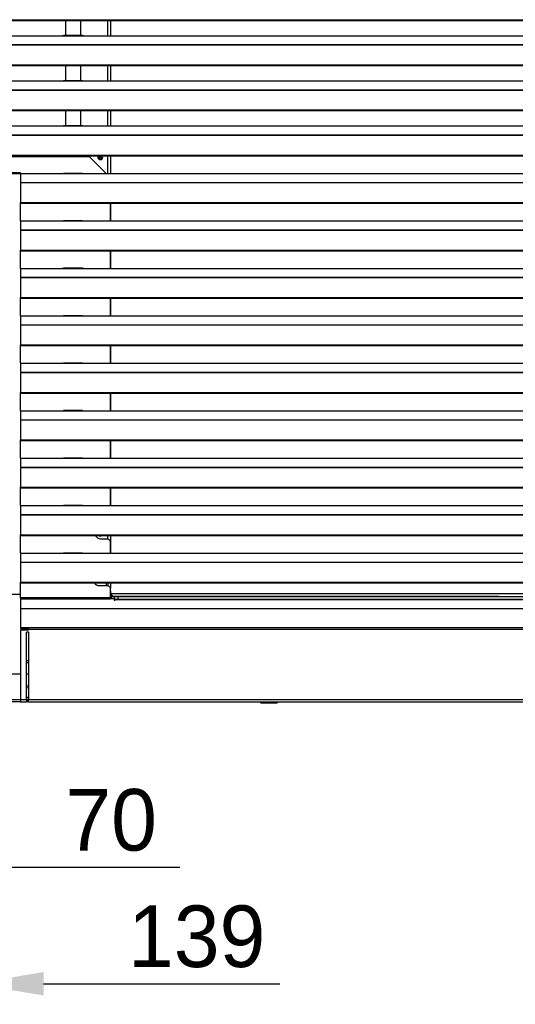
# Model space of a CAD drawing. Header units: millimetres. Extents: x 0 to 39025, y -31299 to 8400.
# Tile 310 of 382: x 14369 to 14852, y 1168 to 2127. Entities that reach past the tile are written whole.
import ezdxf

# ---------------------------------------------------------------- set-up
doc = ezdxf.new("R2010")
doc.units = ezdxf.units.MM
doc.header["$PDSIZE"] = -1
doc.layers.add('DIMENZIJE', color=4, linetype='Continuous')
doc.styles.add('SLDTEXTSTYLE6', font='txt')
doc.dimstyles.new('SLDDIMSTYLE0', dxfattribs={"dimtxt": 3, "dimasz": 3.414889, "dimexe": 0, "dimexo": 0.0625, "dimgap": 0.75, "dimtad": 1, "dimdec": 0, "dimlfac": 20, "dimrnd": 1e-09, "dimzin": 12, "dimdsep": 46, "dimtxsty": 'SLDTEXTSTYLE6', "dimsah": 1, "dimcen": 0.09, "dimadec": 0, "dimazin": 3, "dimtfac": 1, "dimtdec": 0, "dimtofl": 0, "dimtmove": 0, "dimatfit": 3, "dimfxl": 1, "dimfrac": 2, "dimtolj": 1, "dimtzin": 12, "dimarcsym": 0})

# ---------------------------------------------------------------- blocks, each defined once
blk = doc.blocks.new('*U61')
at = {"lineweight": 25}
for points in [[(7.21, 681.01), (7.21, 681.01), (1142.79, 681.01), (1142.79, 681.01)], [(7.21, 680.36), (7.21, 680.36), (1142.79, 680.36), (1142.79, 680.36)], [(228.5, 680.36), (228.5, 680.36), (228.5, 665.48), (228.5, 665.48)], [(243.5, 665.48), (243.5, 665.48), (243.5, 680.36), (243.5, 680.36)], [(270, 665.39), (270, 665.39), (270, 680.36), (270, 680.36)], [(272.5, 680.36), (272.5, 680.36), (272.5, 665.39), (272.5, 665.39)], [(42, 665.39), (42, 665.39), (225, 665.39), (225, 665.39)], [(225, 665.39), (225, 665.39), (247, 665.39), (247, 665.39)], [(245.31, 665.48), (245.31, 665.48), (226.65, 665.48), (226.65, 665.48)], [(247, 665.39), (247, 665.39), (818, 665.39), (818, 665.39)], [(16.21, 656.68), (16.21, 656.68), (1133.33, 656.68), (1133.33, 656.68)], [(16.21, 656.46), (16.21, 656.46), (1133.33, 656.46), (1133.33, 656.46)], [(7.21, 637.03), (7.21, 637.03), (1142.79, 637.03), (1142.79, 637.03)], [(7.21, 636.38), (7.21, 636.38), (1142.79, 636.38), (1142.79, 636.38)], [(228.5, 636.38), (228.5, 636.38), (228.5, 621.5), (228.5, 621.5)], [(243.5, 621.5), (243.5, 621.5), (243.5, 636.38), (243.5, 636.38)], [(270, 621.43), (270, 621.43), (270, 636.38), (270, 636.38)], [(272.5, 636.38), (272.5, 636.38), (272.5, 621.43), (272.5, 621.43)], [(42, 621.43), (42, 621.43), (225, 621.43), (225, 621.43)], [(225, 621.43), (225, 621.43), (247, 621.43), (247, 621.43)], [(245.31, 621.5), (245.31, 621.5), (226.65, 621.5), (226.65, 621.5)], [(247, 621.43), (247, 621.43), (818, 621.43), (818, 621.43)], [(16.21, 612.71), (16.21, 612.71), (1133.33, 612.71), (1133.33, 612.71)], [(16.21, 612.49), (16.21, 612.49), (1133.33, 612.49), (1133.33, 612.49)], [(7.21, 593.07), (7.21, 593.07), (1142.79, 593.07), (1142.79, 593.07)], [(7.21, 592.41), (7.21, 592.41), (1142.79, 592.41), (1142.79, 592.41)], [(228.5, 592.41), (228.5, 592.41), (228.5, 577.53), (228.5, 577.53)], [(243.5, 577.53), (243.5, 577.53), (243.5, 592.41), (243.5, 592.41)], [(270, 577.45), (270, 577.45), (270, 592.41), (270, 592.41)], [(272.5, 592.41), (272.5, 592.41), (272.5, 577.45), (272.5, 577.45)], [(42, 577.45), (42, 577.45), (225, 577.45), (225, 577.45)], [(225, 577.45), (225, 577.45), (247, 577.45), (247, 577.45)], [(245.31, 577.53), (245.31, 577.53), (226.65, 577.53), (226.65, 577.53)], [(247, 577.45), (247, 577.45), (818, 577.45), (818, 577.45)], [(16.21, 568.74), (16.21, 568.74), (1133.33, 568.74), (1133.33, 568.74)], [(16.21, 568.52), (16.21, 568.52), (1133.33, 568.52), (1133.33, 568.52)], [(7.21, 549.09), (7.21, 549.09), (1142.79, 549.09), (1142.79, 549.09)], [(7.21, 548.44), (7.21, 548.44), (1142.79, 548.44), (1142.79, 548.44)], [(252.12, 547.35), (252.12, 547.35), (19.96, 547.35), (19.96, 547.35)], [(252.12, 547.35), (252.12, 547.35), (268.17, 531.21), (268.17, 531.21)], [(264.14, 546.79), (264.14, 546.79), (260.86, 546.79), (260.86, 546.79)], [(270, 531.21), (270, 531.21), (270, 548.44), (270, 548.44)], [(272.5, 548.44), (272.5, 548.44), (272.5, 531.21), (272.5, 531.21)], [(184.7, 531.77), (184.7, 531.77), (24.12, 531.77), (24.12, 531.77)], [(163.5, 531.26), (163.5, 531.26), (184.7, 531.26), (184.7, 531.26)], [(184.7, 531.21), (184.7, 531.21), (184.7, 531.77), (184.7, 531.77)], [(184.7, 531.21), (184.7, 531.21), (225, 531.21), (225, 531.21)], [(184.7, 531.21), (184.7, 531.21), (184.7, 522.5), (184.7, 522.5)], [(225, 531.21), (225, 531.21), (247, 531.21), (247, 531.21)], [(245.31, 531.29), (245.31, 531.29), (226.65, 531.29), (226.65, 531.29)], [(247, 531.21), (247, 531.21), (818, 531.21), (818, 531.21)], [(184.7, 522.5), (184.7, 522.5), (1133.33, 522.5), (1133.33, 522.5)], [(184.7, 522.28), (184.7, 522.28), (184.7, 502.85), (184.7, 502.85)], [(184.7, 522.28), (184.7, 522.28), (1133.33, 522.28), (1133.33, 522.28)], [(184.7, 502.85), (184.7, 502.85), (1142.79, 502.85), (1142.79, 502.85)], [(184.7, 502.2), (184.7, 502.2), (184.7, 502.85), (184.7, 502.85)], [(184.7, 502.2), (184.7, 502.2), (1142.79, 502.2), (1142.79, 502.2)], [(184.7, 484.97), (184.7, 484.97), (184.7, 502.2), (184.7, 502.2)], [(272.11, 502.2), (272.11, 502.2), (272.11, 484.97), (272.11, 484.97)], [(272.5, 502.2), (272.5, 502.2), (272.5, 484.97), (272.5, 484.97)], [(184.7, 484.97), (184.7, 484.97), (225, 484.97), (225, 484.97)], [(184.7, 484.97), (184.7, 484.97), (184.7, 476.27), (184.7, 476.27)], [(225, 484.97), (225, 484.97), (247, 484.97), (247, 484.97)], [(245.31, 485.06), (245.31, 485.06), (226.65, 485.06), (226.65, 485.06)], [(247, 484.97), (247, 484.97), (818, 484.97), (818, 484.97)], [(184.7, 476.27), (184.7, 476.27), (1133.33, 476.27), (1133.33, 476.27)], [(184.7, 476.05), (184.7, 476.05), (184.7, 456.62), (184.7, 456.62)], [(184.7, 476.05), (184.7, 476.05), (1133.33, 476.05), (1133.33, 476.05)], [(184.7, 456.62), (184.7, 456.62), (1142.79, 456.62), (1142.79, 456.62)], [(184.7, 455.96), (184.7, 455.96), (184.7, 456.62), (184.7, 456.62)], [(184.7, 455.96), (184.7, 455.96), (1142.79, 455.96), (1142.79, 455.96)], [(184.7, 438.74), (184.7, 438.74), (184.7, 455.96), (184.7, 455.96)], [(272.11, 455.96), (272.11, 455.96), (272.11, 438.74), (272.11, 438.74)], [(272.5, 455.96), (272.5, 455.96), (272.5, 438.74), (272.5, 438.74)], [(184.7, 438.74), (184.7, 438.74), (225, 438.74), (225, 438.74)], [(184.7, 438.74), (184.7, 438.74), (184.7, 430.04), (184.7, 430.04)], [(225, 438.74), (225, 438.74), (247, 438.74), (247, 438.74)], [(245.31, 438.82), (245.31, 438.82), (226.65, 438.82), (226.65, 438.82)], [(247, 438.74), (247, 438.74), (818, 438.74), (818, 438.74)], [(184.7, 430.04), (184.7, 430.04), (1133.33, 430.04), (1133.33, 430.04)], [(184.7, 429.81), (184.7, 429.81), (184.7, 410.38), (184.7, 410.38)], [(184.7, 429.81), (184.7, 429.81), (1133.33, 429.81), (1133.33, 429.81)], [(184.7, 410.38), (184.7, 410.38), (1142.79, 410.38), (1142.79, 410.38)], [(184.7, 409.73), (184.7, 409.73), (184.7, 410.38), (184.7, 410.38)], [(184.7, 409.73), (184.7, 409.73), (1142.79, 409.73), (1142.79, 409.73)], [(184.7, 392.51), (184.7, 392.51), (184.7, 409.73), (184.7, 409.73)], [(272.11, 409.73), (272.11, 409.73), (272.11, 392.51), (272.11, 392.51)], [(272.5, 409.73), (272.5, 409.73), (272.5, 392.51), (272.5, 392.51)], [(184.7, 392.51), (184.7, 392.51), (225, 392.51), (225, 392.51)], [(184.7, 392.51), (184.7, 392.51), (184.7, 383.8), (184.7, 383.8)], [(184.7, 383.8), (184.7, 383.8), (1133.33, 383.8), (1133.33, 383.8)], [(225, 392.51), (225, 392.51), (247, 392.51), (247, 392.51)], [(245.31, 392.58), (245.31, 392.58), (226.65, 392.58), (226.65, 392.58)], [(247, 392.51), (247, 392.51), (818, 392.51), (818, 392.51)], [(184.7, 383.58), (184.7, 383.58), (184.7, 364.15), (184.7, 364.15)], [(184.7, 383.58), (184.7, 383.58), (1133.33, 383.58), (1133.33, 383.58)], [(184.7, 364.15), (184.7, 364.15), (1142.79, 364.15), (1142.79, 364.15)], [(184.7, 363.49), (184.7, 363.49), (184.7, 364.15), (184.7, 364.15)], [(184.7, 363.49), (184.7, 363.49), (1142.79, 363.49), (1142.79, 363.49)], [(184.7, 346.27), (184.7, 346.27), (184.7, 363.49), (184.7, 363.49)], [(272.11, 363.49), (272.11, 363.49), (272.11, 346.27), (272.11, 346.27)], [(272.5, 363.49), (272.5, 363.49), (272.5, 346.27), (272.5, 346.27)], [(184.7, 346.27), (184.7, 346.27), (225, 346.27), (225, 346.27)], [(184.7, 346.27), (184.7, 346.27), (184.7, 337.56), (184.7, 337.56)], [(225, 346.27), (225, 346.27), (247, 346.27), (247, 346.27)], [(245.31, 346.35), (245.31, 346.35), (226.65, 346.35), (226.65, 346.35)], [(247, 346.27), (247, 346.27), (818, 346.27), (818, 346.27)], [(184.7, 337.56), (184.7, 337.56), (1133.33, 337.56), (1133.33, 337.56)], [(184.7, 337.34), (184.7, 337.34), (184.7, 317.91), (184.7, 317.91)], [(184.7, 337.34), (184.7, 337.34), (1133.33, 337.34), (1133.33, 337.34)], [(184.7, 317.91), (184.7, 317.91), (1142.79, 317.91), (1142.79, 317.91)], [(184.7, 317.26), (184.7, 317.26), (184.7, 317.91), (184.7, 317.91)], [(184.7, 317.26), (184.7, 317.26), (1142.79, 317.26), (1142.79, 317.26)], [(184.7, 300.04), (184.7, 300.04), (184.7, 317.26), (184.7, 317.26)], [(272.11, 317.26), (272.11, 317.26), (272.11, 300.04), (272.11, 300.04)], [(272.5, 317.26), (272.5, 317.26), (272.5, 300.04), (272.5, 300.04)], [(184.7, 300.04), (184.7, 300.04), (225, 300.04), (225, 300.04)], [(184.7, 300.04), (184.7, 300.04), (184.7, 291.32), (184.7, 291.32)], [(225, 300.04), (225, 300.04), (247, 300.04), (247, 300.04)], [(245.31, 300.12), (245.31, 300.12), (226.65, 300.12), (226.65, 300.12)], [(247, 300.04), (247, 300.04), (818, 300.04), (818, 300.04)], [(184.7, 291.32), (184.7, 291.32), (1133.33, 291.32), (1133.33, 291.32)], [(184.7, 291.1), (184.7, 291.1), (184.7, 271.68), (184.7, 271.68)], [(184.7, 291.1), (184.7, 291.1), (1133.33, 291.1), (1133.33, 291.1)], [(184.7, 271.68), (184.7, 271.68), (1142.79, 271.68), (1142.79, 271.68)], [(184.7, 271.02), (184.7, 271.02), (184.7, 271.68), (184.7, 271.68)], [(184.7, 271.02), (184.7, 271.02), (1142.79, 271.02), (1142.79, 271.02)], [(184.7, 253.8), (184.7, 253.8), (184.7, 271.02), (184.7, 271.02)], [(272.11, 271.02), (272.11, 271.02), (272.11, 253.8), (272.11, 253.8)], [(272.5, 271.02), (272.5, 271.02), (272.5, 253.8), (272.5, 253.8)], [(184.7, 253.8), (184.7, 253.8), (225, 253.8), (225, 253.8)], [(184.7, 253.8), (184.7, 253.8), (184.7, 245.09), (184.7, 245.09)], [(225, 253.8), (225, 253.8), (247, 253.8), (247, 253.8)], [(245.31, 253.88), (245.31, 253.88), (226.65, 253.88), (226.65, 253.88)], [(247, 253.8), (247, 253.8), (818, 253.8), (818, 253.8)], [(184.7, 245.09), (184.7, 245.09), (1133.33, 245.09), (1133.33, 245.09)], [(184.7, 244.87), (184.7, 244.87), (184.7, 225.44), (184.7, 225.44)], [(184.7, 244.87), (184.7, 244.87), (1133.33, 244.87), (1133.33, 244.87)], [(184.7, 225.44), (184.7, 225.44), (1142.79, 225.44), (1142.79, 225.44)], [(184.7, 224.79), (184.7, 224.79), (184.7, 225.44), (184.7, 225.44)], [(184.7, 224.79), (184.7, 224.79), (1142.79, 224.79), (1142.79, 224.79)], [(184.7, 207.56), (184.7, 207.56), (184.7, 224.79), (184.7, 224.79)], [(272.11, 224.79), (272.11, 224.79), (272.11, 207.56), (272.11, 207.56)], [(272.5, 224.79), (272.5, 224.79), (272.5, 207.56), (272.5, 207.56)], [(184.7, 207.56), (184.7, 207.56), (225, 207.56), (225, 207.56)], [(184.7, 207.56), (184.7, 207.56), (184.7, 198.86), (184.7, 198.86)], [(225, 207.56), (225, 207.56), (247, 207.56), (247, 207.56)], [(245.31, 207.64), (245.31, 207.64), (226.65, 207.64), (226.65, 207.64)], [(247, 207.56), (247, 207.56), (818, 207.56), (818, 207.56)], [(184.7, 198.86), (184.7, 198.86), (1133.33, 198.86), (1133.33, 198.86)], [(184.7, 198.64), (184.7, 198.64), (184.7, 179.2), (184.7, 179.2)], [(184.7, 198.64), (184.7, 198.64), (1133.33, 198.64), (1133.33, 198.64)], [(184.7, 179.2), (184.7, 179.2), (1142.79, 179.2), (1142.79, 179.2)], [(184.7, 178.55), (184.7, 178.55), (184.7, 179.2), (184.7, 179.2)], [(184.7, 178.55), (184.7, 178.55), (1142.79, 178.55), (1142.79, 178.55)], [(184.7, 161.33), (184.7, 161.33), (184.7, 178.55), (184.7, 178.55)], [(262.5, 175.35), (262.5, 175.35), (270.12, 175.35), (270.12, 175.35)], [(270, 175.35), (270, 175.35), (270, 178.55), (270, 178.55)], [(272.11, 173.34), (272.11, 173.34), (270.12, 175.35), (270.12, 175.35)], [(272.11, 173.34), (272.11, 173.34), (272.11, 161.33), (272.11, 161.33)], [(272.5, 178.55), (272.5, 178.55), (272.5, 161.33), (272.5, 161.33)], [(184.7, 161.33), (184.7, 161.33), (225, 161.33), (225, 161.33)], [(184.7, 161.33), (184.7, 161.33), (184.7, 152.62), (184.7, 152.62)], [(225, 161.33), (225, 161.33), (247, 161.33), (247, 161.33)], [(245.31, 161.41), (245.31, 161.41), (226.65, 161.41), (226.65, 161.41)], [(247, 161.33), (247, 161.33), (818, 161.33), (818, 161.33)], [(184.7, 152.62), (184.7, 152.62), (1133.33, 152.62), (1133.33, 152.62)], [(184.7, 152.4), (184.7, 152.4), (184.7, 132.97), (184.7, 132.97)], [(184.7, 152.4), (184.7, 152.4), (1133.33, 152.4), (1133.33, 152.4)], [(184.7, 132.97), (184.7, 132.97), (1142.79, 132.97), (1142.79, 132.97)], [(184.7, 132.31), (184.7, 132.31), (184.7, 132.97), (184.7, 132.97)], [(184.7, 132.31), (184.7, 132.31), (1142.79, 132.31), (1142.79, 132.31)], [(184.7, 117.61), (184.7, 117.61), (184.7, 132.31), (184.7, 132.31)], [(261.5, 129.73), (261.5, 129.73), (270.12, 129.73), (270.12, 129.73)], [(268.5, 129.73), (268.5, 129.73), (268.5, 132.31), (268.5, 132.31)], [(270, 132.31), (270, 132.31), (270, 129.73), (270, 129.73)], [(272.11, 127.71), (272.11, 127.71), (270.12, 129.73), (270.12, 129.73)], [(272.11, 127.71), (272.11, 127.71), (272.11, 117.61), (272.11, 117.61)], [(272.5, 132.31), (272.5, 132.31), (272.5, 127.11), (272.5, 127.11)], [(272.5, 124.1), (272.5, 124.1), (272.5, 127.11), (272.5, 127.11)], [(184.7, 121.07), (184.7, 121.07), (39.6, 121.07), (39.6, 121.07)], [(272.11, 117.61), (272.11, 117.61), (184.7, 117.61), (184.7, 117.61)], [(184.7, 116.66), (184.7, 116.66), (272.11, 116.66), (272.11, 116.66)], [(184.7, 116.66), (184.7, 116.66), (184.7, 107.2), (184.7, 107.2)], [(272.11, 124.1), (272.11, 124.1), (272.5, 124.1), (272.5, 124.1)], [(272.5, 122.08), (272.5, 122.08), (272.11, 122.08), (272.11, 122.08)], [(272.11, 119.07), (272.11, 119.07), (273.5, 119.07), (273.5, 119.07)], [(276.11, 116.66), (276.11, 116.66), (272.11, 116.66), (272.11, 116.66)], [(272.5, 124.1), (272.5, 124.1), (272.5, 122.08), (272.5, 122.08)], [(272.5, 122.08), (272.5, 122.08), (272.5, 119.07), (272.5, 119.07)], [(272.5, 122.08), (272.5, 122.08), (821.5, 122.08), (821.5, 122.08)], [(273.28, 121.07), (273.28, 121.07), (272.5, 121.07), (272.5, 121.07)], [(650.87, 119.09), (650.87, 119.09), (272.5, 119.09), (272.5, 119.09)], [(273.28, 121), (273.28, 121), (273.28, 122.08), (273.28, 122.08)], [(273.28, 121), (273.28, 121), (275.17, 119.09), (275.17, 119.09)], [(273.59, 116.66), (273.59, 116.66), (273.5, 119.07), (273.5, 119.07)], [(276.11, 116.66), (276.11, 116.66), (276.11, 115.59), (276.11, 115.59)], [(276.11, 115.59), (276.11, 115.59), (277.11, 115.59), (277.11, 115.59)], [(276.63, 115.59), (276.63, 115.59), (276.51, 119.07), (276.51, 119.07)], [(1092.49, 116), (1092.49, 116), (277.11, 116), (277.11, 116)], [(277.11, 115.59), (277.11, 115.59), (277.11, 115.9), (277.11, 115.9)], [(1092.49, 115.9), (1092.49, 115.9), (277.11, 115.9), (277.11, 115.9)], [(279.51, 119.07), (279.51, 119.07), (821.5, 119.07), (821.5, 119.07)], [(279.51, 119.07), (279.51, 119.07), (279.61, 116), (279.61, 116)], [(359.02, 119.07), (359.02, 119.07), (359.02, 119.08), (359.02, 119.08)], [(359.02, 119.07), (359.02, 119.07), (359.02, 119.08), (359.02, 119.08)], [(359.34, 119.07), (359.34, 119.07), (359.02, 119.08), (359.02, 119.08)], [(650.87, 119.09), (650.87, 119.09), (651.24, 119.07), (651.24, 119.07)], [(650.87, 119.07), (650.87, 119.07), (650.87, 119.09), (650.87, 119.09)], [(1134.39, 107.2), (1134.39, 107.2), (184.7, 107.2), (184.7, 107.2)], [(184.7, 106.93), (184.7, 106.93), (184.7, 88.54), (184.7, 88.54)], [(1134.43, 106.93), (1134.43, 106.93), (184.7, 106.93), (184.7, 106.93)], [(192.51, 88.54), (192.51, 88.54), (184.7, 88.54), (184.7, 88.54)], [(184.7, 88.54), (184.7, 88.54), (184.7, 87.72), (184.7, 87.72)], [(184.7, 87.72), (184.7, 87.72), (192.51, 87.72), (192.51, 87.72)], [(1143.34, 88.54), (1143.34, 88.54), (192.51, 88.54), (192.51, 88.54)], [(192.51, 86.9), (192.51, 86.9), (192.51, 86.18), (192.51, 86.18)], [(1143.48, 86.9), (1143.48, 86.9), (192.51, 86.9), (192.51, 86.9)], [(184.7, 86.18), (184.7, 86.18), (184.7, 18.56), (184.7, 18.56)], [(192.51, 86.18), (192.51, 86.18), (184.7, 86.18), (184.7, 86.18)], [(192.51, 84.17), (192.51, 84.17), (190.51, 84.17), (190.51, 84.17)], [(190.51, 18.56), (190.51, 18.56), (190.51, 84.17), (190.51, 84.17)], [(192.51, 84.17), (192.51, 84.17), (192.51, 18.56), (192.51, 18.56)], [(190.51, 56.75), (190.51, 56.75), (192.51, 56.75), (192.51, 56.75)], [(190.51, 54.74), (190.51, 54.74), (192.51, 54.74), (192.51, 54.74)], [(165.4, 43.68), (165.4, 43.68), (184.7, 43.68), (184.7, 43.68)], [(190.51, 43.68), (190.51, 43.68), (192.51, 43.68), (192.51, 43.68)], [(192.51, 20.56), (192.51, 20.56), (190.51, 20.56), (190.51, 20.56)], [(184.7, 16.54), (184.7, 16.54), (129.4, 16.54), (129.4, 16.54)], [(165.4, 18.56), (165.4, 18.56), (184.7, 18.56), (184.7, 18.56)], [(184.7, 18.56), (184.7, 18.56), (190.51, 18.56), (190.51, 18.56)], [(184.7, 16.54), (184.7, 16.54), (190.51, 16.54), (190.51, 16.54)], [(192.51, 18.56), (192.51, 18.56), (190.51, 18.56), (190.51, 18.56)], [(192.51, 17.55), (192.51, 17.55), (190.51, 17.55), (190.51, 17.55)], [(192.51, 16.54), (192.51, 16.54), (190.51, 16.54), (190.51, 16.54)], [(192.51, 18.56), (192.51, 18.56), (1143.48, 18.56), (1143.48, 18.56)], [(192.51, 16.54), (192.51, 16.54), (1143.48, 16.54), (1143.48, 16.54)], [(418, 16.54), (418, 16.54), (419, 15.54), (419, 15.54)], [(419, 15.54), (419, 15.54), (435, 15.54), (435, 15.54)], [(435, 15.54), (435, 15.54), (436, 16.54), (436, 16.54)]]:
    blk.add_open_spline(points, degree=3, dxfattribs=at)
for points, knots in [([(225, 665.39), (225, 665.39), (226.12, 665.45), (226.12, 665.45), (226.12, 665.45), (226.65, 665.45), (226.65, 665.45)], [0, 0, 0, 0, 1, 1, 1, 2, 2, 2, 2]), ([(245.31, 665.46), (245.31, 665.46), (245.84, 665.45), (245.84, 665.45), (245.84, 665.45), (247, 665.39), (247, 665.39)], [0, 0, 0, 0, 1, 1, 1, 2, 2, 2, 2]), ([(225, 621.43), (225, 621.43), (226.12, 621.47), (226.12, 621.47), (226.12, 621.47), (226.65, 621.47), (226.65, 621.47)], [0, 0, 0, 0, 1, 1, 1, 2, 2, 2, 2]), ([(245.31, 621.48), (245.31, 621.48), (245.84, 621.47), (245.84, 621.47), (245.84, 621.47), (247, 621.43), (247, 621.43)], [0, 0, 0, 0, 1, 1, 1, 2, 2, 2, 2]), ([(225, 577.45), (225, 577.45), (226.12, 577.5), (226.12, 577.5), (226.12, 577.5), (226.65, 577.51), (226.65, 577.51)], [0, 0, 0, 0, 1, 1, 1, 2, 2, 2, 2]), ([(245.31, 577.51), (245.31, 577.51), (245.84, 577.51), (245.84, 577.51), (245.84, 577.51), (247, 577.45), (247, 577.45)], [0, 0, 0, 0, 1, 1, 1, 2, 2, 2, 2]), ([(260.3, 548.44), (260.3, 548.44), (260.19, 548.2), (260.19, 548.2), (260.19, 548.2), (260, 547.25), (260, 547.25), (260, 547.25), (260.19, 546.28), (260.19, 546.28), (260.19, 546.28), (260.73, 545.47), (260.73, 545.47), (260.73, 545.47), (261.54, 544.92), (261.54, 544.92), (261.54, 544.92), (262.5, 544.73), (262.5, 544.73), (262.5, 544.73), (263.45, 544.92), (263.45, 544.92), (263.45, 544.92), (264.27, 545.47), (264.27, 545.47), (264.27, 545.47), (264.81, 546.28), (264.81, 546.28), (264.81, 546.28), (265, 547.25), (265, 547.25)], [0, 0, 0, 0, 1, 1, 1, 2, 2, 2, 3, 3, 3, 4, 4, 4, 5, 5, 5, 6, 6, 6, 7, 7, 7, 8, 8, 8, 9, 9, 9, 10, 10, 10, 10]), ([(261.28, 548.44), (261.28, 548.44), (260.93, 547.9), (260.93, 547.9), (260.93, 547.9), (260.8, 547.25), (260.8, 547.25), (260.8, 547.25), (260.93, 546.59), (260.93, 546.59), (260.93, 546.59), (261.3, 546.03), (261.3, 546.03), (261.3, 546.03), (261.85, 545.66), (261.85, 545.66), (261.85, 545.66), (262.5, 545.54), (262.5, 545.54), (262.5, 545.54), (263.15, 545.66), (263.15, 545.66), (263.15, 545.66), (263.7, 546.03), (263.7, 546.03), (263.7, 546.03), (264.07, 546.59), (264.07, 546.59), (264.07, 546.59), (264.2, 547.25), (264.2, 547.25)], [0, 0, 0, 0, 1, 1, 1, 2, 2, 2, 3, 3, 3, 4, 4, 4, 5, 5, 5, 6, 6, 6, 7, 7, 7, 8, 8, 8, 9, 9, 9, 10, 10, 10, 10]), ([(264.2, 547.25), (264.2, 547.25), (264.07, 547.9), (264.07, 547.9), (264.07, 547.9), (263.72, 548.44), (263.72, 548.44)], [0, 0, 0, 0, 1, 1, 1, 2, 2, 2, 2]), ([(265, 547.25), (265, 547.25), (264.81, 548.2), (264.81, 548.2), (264.81, 548.2), (264.7, 548.44), (264.7, 548.44)], [0, 0, 0, 0, 1, 1, 1, 2, 2, 2, 2]), ([(225, 531.21), (225, 531.21), (226.12, 531.26), (226.12, 531.26), (226.12, 531.26), (226.65, 531.27), (226.65, 531.27)], [0, 0, 0, 0, 1, 1, 1, 2, 2, 2, 2]), ([(245.31, 531.27), (245.31, 531.27), (245.84, 531.27), (245.84, 531.27), (245.84, 531.27), (247, 531.21), (247, 531.21)], [0, 0, 0, 0, 1, 1, 1, 2, 2, 2, 2]), ([(184.7, 522.5), (184.7, 522.5), (184.7, 522.48), (184.7, 522.48), (184.7, 522.48), (184.7, 522.46), (184.7, 522.46), (184.7, 522.46), (184.7, 522.43), (184.7, 522.43), (184.7, 522.43), (184.7, 522.41), (184.7, 522.41), (184.7, 522.41), (184.7, 522.38), (184.7, 522.38), (184.7, 522.38), (184.7, 522.35), (184.7, 522.35), (184.7, 522.35), (184.7, 522.32), (184.7, 522.32), (184.7, 522.32), (184.7, 522.28), (184.7, 522.28)], [0, 0, 0, 0, 1, 1, 1, 2, 2, 2, 3, 3, 3, 4, 4, 4, 5, 5, 5, 6, 6, 6, 7, 7, 7, 8, 8, 8, 8]), ([(225, 484.97), (225, 484.97), (226.12, 485.03), (226.12, 485.03), (226.12, 485.03), (226.65, 485.03), (226.65, 485.03)], [0, 0, 0, 0, 1, 1, 1, 2, 2, 2, 2]), ([(245.31, 485.04), (245.31, 485.04), (245.84, 485.03), (245.84, 485.03), (245.84, 485.03), (247, 484.97), (247, 484.97)], [0, 0, 0, 0, 1, 1, 1, 2, 2, 2, 2]), ([(184.7, 476.27), (184.7, 476.27), (184.7, 476.24), (184.7, 476.24), (184.7, 476.24), (184.7, 476.22), (184.7, 476.22), (184.7, 476.22), (184.7, 476.2), (184.7, 476.2), (184.7, 476.2), (184.7, 476.17), (184.7, 476.17), (184.7, 476.17), (184.7, 476.15), (184.7, 476.15), (184.7, 476.15), (184.7, 476.12), (184.7, 476.12), (184.7, 476.12), (184.7, 476.08), (184.7, 476.08), (184.7, 476.08), (184.7, 476.05), (184.7, 476.05)], [0, 0, 0, 0, 1, 1, 1, 2, 2, 2, 3, 3, 3, 4, 4, 4, 5, 5, 5, 6, 6, 6, 7, 7, 7, 8, 8, 8, 8]), ([(225, 438.74), (225, 438.74), (226.12, 438.79), (226.12, 438.79), (226.12, 438.79), (226.65, 438.8), (226.65, 438.8)], [0, 0, 0, 0, 1, 1, 1, 2, 2, 2, 2]), ([(245.31, 438.8), (245.31, 438.8), (245.84, 438.8), (245.84, 438.8), (245.84, 438.8), (247, 438.74), (247, 438.74)], [0, 0, 0, 0, 1, 1, 1, 2, 2, 2, 2]), ([(184.7, 430.04), (184.7, 430.04), (184.7, 430.01), (184.7, 430.01), (184.7, 430.01), (184.7, 429.99), (184.7, 429.99), (184.7, 429.99), (184.7, 429.96), (184.7, 429.96), (184.7, 429.96), (184.7, 429.94), (184.7, 429.94), (184.7, 429.94), (184.7, 429.91), (184.7, 429.91), (184.7, 429.91), (184.7, 429.88), (184.7, 429.88), (184.7, 429.88), (184.7, 429.84), (184.7, 429.84), (184.7, 429.84), (184.7, 429.81), (184.7, 429.81)], [0, 0, 0, 0, 1, 1, 1, 2, 2, 2, 3, 3, 3, 4, 4, 4, 5, 5, 5, 6, 6, 6, 7, 7, 7, 8, 8, 8, 8]), ([(184.7, 383.8), (184.7, 383.8), (184.7, 383.78), (184.7, 383.78), (184.7, 383.78), (184.7, 383.76), (184.7, 383.76), (184.7, 383.76), (184.7, 383.73), (184.7, 383.73), (184.7, 383.73), (184.7, 383.71), (184.7, 383.71), (184.7, 383.71), (184.7, 383.68), (184.7, 383.68), (184.7, 383.68), (184.7, 383.64), (184.7, 383.64), (184.7, 383.64), (184.7, 383.61), (184.7, 383.61), (184.7, 383.61), (184.7, 383.58), (184.7, 383.58)], [0, 0, 0, 0, 1, 1, 1, 2, 2, 2, 3, 3, 3, 4, 4, 4, 5, 5, 5, 6, 6, 6, 7, 7, 7, 8, 8, 8, 8]), ([(225, 392.51), (225, 392.51), (226.12, 392.56), (226.12, 392.56), (226.12, 392.56), (226.65, 392.56), (226.65, 392.56)], [0, 0, 0, 0, 1, 1, 1, 2, 2, 2, 2]), ([(245.31, 392.56), (245.31, 392.56), (245.84, 392.56), (245.84, 392.56), (245.84, 392.56), (247, 392.51), (247, 392.51)], [0, 0, 0, 0, 1, 1, 1, 2, 2, 2, 2]), ([(225, 346.27), (225, 346.27), (226.12, 346.33), (226.12, 346.33), (226.12, 346.33), (226.65, 346.33), (226.65, 346.33)], [0, 0, 0, 0, 1, 1, 1, 2, 2, 2, 2]), ([(245.31, 346.33), (245.31, 346.33), (245.84, 346.33), (245.84, 346.33), (245.84, 346.33), (247, 346.27), (247, 346.27)], [0, 0, 0, 0, 1, 1, 1, 2, 2, 2, 2]), ([(184.7, 337.56), (184.7, 337.56), (184.7, 337.54), (184.7, 337.54), (184.7, 337.54), (184.7, 337.52), (184.7, 337.52), (184.7, 337.52), (184.7, 337.5), (184.7, 337.5), (184.7, 337.5), (184.7, 337.47), (184.7, 337.47), (184.7, 337.47), (184.7, 337.44), (184.7, 337.44), (184.7, 337.44), (184.7, 337.41), (184.7, 337.41), (184.7, 337.41), (184.7, 337.38), (184.7, 337.38), (184.7, 337.38), (184.7, 337.34), (184.7, 337.34)], [0, 0, 0, 0, 1, 1, 1, 2, 2, 2, 3, 3, 3, 4, 4, 4, 5, 5, 5, 6, 6, 6, 7, 7, 7, 8, 8, 8, 8]), ([(225, 300.04), (225, 300.04), (226.12, 300.09), (226.12, 300.09), (226.12, 300.09), (226.65, 300.1), (226.65, 300.1)], [0, 0, 0, 0, 1, 1, 1, 2, 2, 2, 2]), ([(245.31, 300.1), (245.31, 300.1), (245.84, 300.09), (245.84, 300.09), (245.84, 300.09), (247, 300.04), (247, 300.04)], [0, 0, 0, 0, 1, 1, 1, 2, 2, 2, 2]), ([(184.7, 291.32), (184.7, 291.32), (184.7, 291.31), (184.7, 291.31), (184.7, 291.31), (184.7, 291.29), (184.7, 291.29), (184.7, 291.29), (184.7, 291.26), (184.7, 291.26), (184.7, 291.26), (184.7, 291.23), (184.7, 291.23), (184.7, 291.23), (184.7, 291.2), (184.7, 291.2), (184.7, 291.2), (184.7, 291.17), (184.7, 291.17), (184.7, 291.17), (184.7, 291.14), (184.7, 291.14), (184.7, 291.14), (184.7, 291.1), (184.7, 291.1)], [0, 0, 0, 0, 1, 1, 1, 2, 2, 2, 3, 3, 3, 4, 4, 4, 5, 5, 5, 6, 6, 6, 7, 7, 7, 8, 8, 8, 8]), ([(225, 253.8), (225, 253.8), (226.12, 253.85), (226.12, 253.85), (226.12, 253.85), (226.65, 253.86), (226.65, 253.86)], [0, 0, 0, 0, 1, 1, 1, 2, 2, 2, 2]), ([(245.31, 253.86), (245.31, 253.86), (245.84, 253.86), (245.84, 253.86), (245.84, 253.86), (247, 253.8), (247, 253.8)], [0, 0, 0, 0, 1, 1, 1, 2, 2, 2, 2]), ([(184.7, 245.09), (184.7, 245.09), (184.7, 245.07), (184.7, 245.07), (184.7, 245.07), (184.7, 245.05), (184.7, 245.05), (184.7, 245.05), (184.7, 245.02), (184.7, 245.02), (184.7, 245.02), (184.7, 245), (184.7, 245), (184.7, 245), (184.7, 244.97), (184.7, 244.97), (184.7, 244.97), (184.7, 244.94), (184.7, 244.94), (184.7, 244.94), (184.7, 244.91), (184.7, 244.91), (184.7, 244.91), (184.7, 244.87), (184.7, 244.87)], [0, 0, 0, 0, 1, 1, 1, 2, 2, 2, 3, 3, 3, 4, 4, 4, 5, 5, 5, 6, 6, 6, 7, 7, 7, 8, 8, 8, 8]), ([(225, 207.56), (225, 207.56), (226.12, 207.62), (226.12, 207.62), (226.12, 207.62), (226.65, 207.62), (226.65, 207.62)], [0, 0, 0, 0, 1, 1, 1, 2, 2, 2, 2]), ([(245.31, 207.63), (245.31, 207.63), (245.84, 207.62), (245.84, 207.62), (245.84, 207.62), (247, 207.56), (247, 207.56)], [0, 0, 0, 0, 1, 1, 1, 2, 2, 2, 2]), ([(184.7, 198.86), (184.7, 198.86), (184.7, 198.83), (184.7, 198.83), (184.7, 198.83), (184.7, 198.81), (184.7, 198.81), (184.7, 198.81), (184.7, 198.79), (184.7, 198.79), (184.7, 198.79), (184.7, 198.76), (184.7, 198.76), (184.7, 198.76), (184.7, 198.73), (184.7, 198.73), (184.7, 198.73), (184.7, 198.71), (184.7, 198.71), (184.7, 198.71), (184.7, 198.67), (184.7, 198.67), (184.7, 198.67), (184.7, 198.64), (184.7, 198.64)], [0, 0, 0, 0, 1, 1, 1, 2, 2, 2, 3, 3, 3, 4, 4, 4, 5, 5, 5, 6, 6, 6, 7, 7, 7, 8, 8, 8, 8]), ([(257.84, 178.55), (257.84, 178.55), (257.95, 178.29), (257.95, 178.29), (257.95, 178.29), (258.72, 177.08), (258.72, 177.08), (258.72, 177.08), (259.8, 176.15), (259.8, 176.15), (259.8, 176.15), (261.09, 175.56), (261.09, 175.56), (261.09, 175.56), (262.5, 175.35), (262.5, 175.35)], [0, 0, 0, 0, 1, 1, 1, 2, 2, 2, 3, 3, 3, 4, 4, 4, 5, 5, 5, 5]), ([(260.78, 178.55), (260.78, 178.55), (261.54, 178.06), (261.54, 178.06), (261.54, 178.06), (262.5, 177.86), (262.5, 177.86), (262.5, 177.86), (263.45, 178.06), (263.45, 178.06), (263.45, 178.06), (264.22, 178.55), (264.22, 178.55)], [0, 0, 0, 0, 1, 1, 1, 2, 2, 2, 3, 3, 3, 4, 4, 4, 4]), ([(225, 161.33), (225, 161.33), (226.12, 161.38), (226.12, 161.38), (226.12, 161.38), (226.65, 161.38), (226.65, 161.38)], [0, 0, 0, 0, 1, 1, 1, 2, 2, 2, 2]), ([(245.31, 161.39), (245.31, 161.39), (245.84, 161.38), (245.84, 161.38), (245.84, 161.38), (247, 161.33), (247, 161.33)], [0, 0, 0, 0, 1, 1, 1, 2, 2, 2, 2]), ([(184.7, 152.62), (184.7, 152.62), (184.7, 152.6), (184.7, 152.6), (184.7, 152.6), (184.7, 152.58), (184.7, 152.58), (184.7, 152.58), (184.7, 152.55), (184.7, 152.55), (184.7, 152.55), (184.7, 152.53), (184.7, 152.53), (184.7, 152.53), (184.7, 152.5), (184.7, 152.5), (184.7, 152.5), (184.7, 152.47), (184.7, 152.47), (184.7, 152.47), (184.7, 152.43), (184.7, 152.43), (184.7, 152.43), (184.7, 152.4), (184.7, 152.4)], [0, 0, 0, 0, 1, 1, 1, 2, 2, 2, 3, 3, 3, 4, 4, 4, 5, 5, 5, 6, 6, 6, 7, 7, 7, 8, 8, 8, 8]), ([(257.13, 132.31), (257.13, 132.31), (257.72, 131.46), (257.72, 131.46), (257.72, 131.46), (258.8, 130.52), (258.8, 130.52), (258.8, 130.52), (260.09, 129.93), (260.09, 129.93), (260.09, 129.93), (261.5, 129.73), (261.5, 129.73)], [0, 0, 0, 0, 1, 1, 1, 2, 2, 2, 3, 3, 3, 4, 4, 4, 4]), ([(272.11, 127.11), (272.11, 127.11), (272.31, 127.11), (272.31, 127.11), (272.31, 127.11), (272.45, 127.11), (272.45, 127.11), (272.45, 127.11), (272.5, 127.11), (272.5, 127.11)], [0, 0, 0, 0, 1, 1, 1, 2, 2, 2, 3, 3, 3, 3]), ([(184.7, 117.61), (184.7, 117.61), (184.7, 117.46), (184.7, 117.46), (184.7, 117.46), (184.7, 117.31), (184.7, 117.31), (184.7, 117.31), (184.7, 117.16), (184.7, 117.16), (184.7, 117.16), (184.7, 117.02), (184.7, 117.02), (184.7, 117.02), (184.7, 116.9), (184.7, 116.9), (184.7, 116.9), (184.7, 116.81), (184.7, 116.81), (184.7, 116.81), (184.7, 116.72), (184.7, 116.72), (184.7, 116.72), (184.7, 116.66), (184.7, 116.66)], [0, 0, 0, 0, 1, 1, 1, 2, 2, 2, 3, 3, 3, 4, 4, 4, 5, 5, 5, 6, 6, 6, 7, 7, 7, 8, 8, 8, 8]), ([(272.11, 117.61), (272.11, 117.61), (272.11, 117.46), (272.11, 117.46), (272.11, 117.46), (272.11, 117.31), (272.11, 117.31), (272.11, 117.31), (272.11, 117.16), (272.11, 117.16), (272.11, 117.16), (272.11, 117.02), (272.11, 117.02), (272.11, 117.02), (272.11, 116.9), (272.11, 116.9), (272.11, 116.9), (272.11, 116.81), (272.11, 116.81), (272.11, 116.81), (272.11, 116.72), (272.11, 116.72), (272.11, 116.72), (272.11, 116.66), (272.11, 116.66)], [0, 0, 0, 0, 1, 1, 1, 2, 2, 2, 3, 3, 3, 4, 4, 4, 5, 5, 5, 6, 6, 6, 7, 7, 7, 8, 8, 8, 8]), ([(273.5, 119.07), (273.5, 119.07), (274.22, 119.07), (274.22, 119.07), (274.22, 119.07), (274.91, 119.07), (274.91, 119.07), (274.91, 119.07), (275.53, 119.07), (275.53, 119.07), (275.53, 119.07), (276.07, 119.07), (276.07, 119.07), (276.07, 119.07), (276.51, 119.07), (276.51, 119.07)], [0, 0, 0, 0, 1, 1, 1, 2, 2, 2, 3, 3, 3, 4, 4, 4, 5, 5, 5, 5]), ([(276.51, 119.07), (276.51, 119.07), (276.94, 119.07), (276.94, 119.07), (276.94, 119.07), (277.47, 119.07), (277.47, 119.07), (277.47, 119.07), (278.1, 119.07), (278.1, 119.07), (278.1, 119.07), (278.79, 119.07), (278.79, 119.07), (278.79, 119.07), (279.51, 119.07), (279.51, 119.07)], [0, 0, 0, 0, 1, 1, 1, 2, 2, 2, 3, 3, 3, 4, 4, 4, 5, 5, 5, 5]), ([(277.11, 115.9), (277.11, 115.9), (277.11, 116), (277.11, 116), (277.11, 116), (277.11, 116), (277.11, 116)], [0, 0, 0, 0, 1, 1, 1, 2, 2, 2, 2]), ([(184.7, 107.2), (184.7, 107.2), (184.7, 107.17), (184.7, 107.17), (184.7, 107.17), (184.7, 107.15), (184.7, 107.15), (184.7, 107.15), (184.7, 107.12), (184.7, 107.12), (184.7, 107.12), (184.7, 107.09), (184.7, 107.09), (184.7, 107.09), (184.7, 107.05), (184.7, 107.05), (184.7, 107.05), (184.7, 107.01), (184.7, 107.01), (184.7, 107.01), (184.7, 106.97), (184.7, 106.97), (184.7, 106.97), (184.7, 106.93), (184.7, 106.93)], [0, 0, 0, 0, 1, 1, 1, 2, 2, 2, 3, 3, 3, 4, 4, 4, 5, 5, 5, 6, 6, 6, 7, 7, 7, 8, 8, 8, 8]), ([(192.51, 86.9), (192.51, 86.9), (192.51, 87.14), (192.51, 87.14), (192.51, 87.14), (192.51, 87.37), (192.51, 87.37), (192.51, 87.37), (192.51, 87.6), (192.51, 87.6), (192.51, 87.6), (192.51, 87.82), (192.51, 87.82), (192.51, 87.82), (192.51, 88.03), (192.51, 88.03), (192.51, 88.03), (192.51, 88.22), (192.51, 88.22), (192.51, 88.22), (192.51, 88.39), (192.51, 88.39), (192.51, 88.39), (192.51, 88.54), (192.51, 88.54)], [0, 0, 0, 0, 1, 1, 1, 2, 2, 2, 3, 3, 3, 4, 4, 4, 5, 5, 5, 6, 6, 6, 7, 7, 7, 8, 8, 8, 8]), ([(191.4, 31.12), (191.4, 31.12), (191.21, 32.08), (191.21, 32.08), (191.21, 32.08), (190.67, 32.9), (190.67, 32.9), (190.67, 32.9), (190.51, 33.04), (190.51, 33.04)], [0, 0, 0, 0, 1, 1, 1, 2, 2, 2, 3, 3, 3, 3]), ([(190.51, 30.43), (190.51, 30.43), (190.51, 30.44), (190.51, 30.44), (190.51, 30.44), (190.65, 31.12), (190.65, 31.12), (190.65, 31.12), (190.51, 31.79), (190.51, 31.79), (190.51, 31.79), (190.51, 31.8), (190.51, 31.8)], [0, 0, 0, 0, 1, 1, 1, 2, 2, 2, 3, 3, 3, 4, 4, 4, 4]), ([(190.51, 29.19), (190.51, 29.19), (190.67, 29.34), (190.67, 29.34), (190.67, 29.34), (191.21, 30.16), (191.21, 30.16), (191.21, 30.16), (191.4, 31.12), (191.4, 31.12)], [0, 0, 0, 0, 1, 1, 1, 2, 2, 2, 3, 3, 3, 3]), ([(184.7, 18.56), (184.7, 18.56), (184.7, 18.16), (184.7, 18.16), (184.7, 18.16), (184.7, 17.78), (184.7, 17.78), (184.7, 17.78), (184.7, 17.44), (184.7, 17.44), (184.7, 17.44), (184.7, 17.13), (184.7, 17.13), (184.7, 17.13), (184.7, 16.88), (184.7, 16.88), (184.7, 16.88), (184.7, 16.7), (184.7, 16.7), (184.7, 16.7), (184.7, 16.59), (184.7, 16.59), (184.7, 16.59), (184.7, 16.54), (184.7, 16.54)], [0, 0, 0, 0, 1, 1, 1, 2, 2, 2, 3, 3, 3, 4, 4, 4, 5, 5, 5, 6, 6, 6, 7, 7, 7, 8, 8, 8, 8]), ([(190.51, 18.56), (190.51, 18.56), (190.51, 18.16), (190.51, 18.16), (190.51, 18.16), (190.51, 17.78), (190.51, 17.78), (190.51, 17.78), (190.51, 17.44), (190.51, 17.44), (190.51, 17.44), (190.51, 17.13), (190.51, 17.13), (190.51, 17.13), (190.51, 16.88), (190.51, 16.88), (190.51, 16.88), (190.51, 16.7), (190.51, 16.7), (190.51, 16.7), (190.51, 16.59), (190.51, 16.59), (190.51, 16.59), (190.51, 16.54), (190.51, 16.54)], [0, 0, 0, 0, 1, 1, 1, 2, 2, 2, 3, 3, 3, 4, 4, 4, 5, 5, 5, 6, 6, 6, 7, 7, 7, 8, 8, 8, 8]), ([(192.51, 16.54), (192.51, 16.54), (192.51, 16.59), (192.51, 16.59), (192.51, 16.59), (192.51, 16.7), (192.51, 16.7), (192.51, 16.7), (192.51, 16.88), (192.51, 16.88), (192.51, 16.88), (192.51, 17.13), (192.51, 17.13), (192.51, 17.13), (192.51, 17.44), (192.51, 17.44), (192.51, 17.44), (192.51, 17.78), (192.51, 17.78), (192.51, 17.78), (192.51, 18.16), (192.51, 18.16), (192.51, 18.16), (192.51, 18.56), (192.51, 18.56)], [0, 0, 0, 0, 1, 1, 1, 2, 2, 2, 3, 3, 3, 4, 4, 4, 5, 5, 5, 6, 6, 6, 7, 7, 7, 8, 8, 8, 8]), ([(228.81, 16.54), (228.81, 16.54), (228.84, 16.54), (228.84, 16.54), (228.84, 16.54), (230.34, 16.54), (230.34, 16.54), (230.34, 16.54), (232.11, 16.54), (232.11, 16.54), (232.11, 16.54), (234.08, 16.54), (234.08, 16.54), (234.08, 16.54), (236.22, 16.54), (236.22, 16.54), (236.22, 16.54), (238.47, 16.53), (238.47, 16.53), (238.47, 16.53), (240.78, 16.53), (240.78, 16.53)], [0, 0, 0, 0, 1, 1, 1, 2, 2, 2, 3, 3, 3, 4, 4, 4, 5, 5, 5, 6, 6, 6, 7, 7, 7, 7]), ([(240.78, 16.53), (240.78, 16.53), (243.09, 16.53), (243.09, 16.53), (243.09, 16.53), (245.34, 16.53), (245.34, 16.53), (245.34, 16.53), (247.47, 16.53), (247.47, 16.53), (247.47, 16.53), (249.45, 16.53), (249.45, 16.53), (249.45, 16.53), (251.21, 16.53), (251.21, 16.53), (251.21, 16.53), (252.71, 16.53), (252.71, 16.53), (252.71, 16.53), (253.92, 16.53), (253.92, 16.53), (253.92, 16.53), (254.8, 16.53), (254.8, 16.53), (254.8, 16.53), (255.35, 16.54), (255.35, 16.54), (255.35, 16.54), (255.52, 16.54), (255.52, 16.54)], [0, 0, 0, 0, 1, 1, 1, 2, 2, 2, 3, 3, 3, 4, 4, 4, 5, 5, 5, 6, 6, 6, 7, 7, 7, 8, 8, 8, 9, 9, 9, 10, 10, 10, 10])]:
    blk.add_open_spline(points, degree=3, knots=knots, dxfattribs=at)
blk = doc.blocks.new('*D16')
at = {"layer": 'Defpoints', "color": 0, "transparency": 16777216}
for p in [(14323.85, 1876.16), (14184.86, 1446.21), (14323.85, 1187.96)]:
    blk.add_point(p, dxfattribs=at)
at = {"layer": 'DIMENZIJE', "color": 0, "lineweight": -2, "transparency": 16777216}
for p, q in [((14323.85, 1874.91), (14323.85, 1167.96)), ((14184.86, 1444.96), (14184.86, 1167.96)), ((14116.57, 1187.96), (14048.27, 1187.96)), ((14184.86, 1187.96), (14323.85, 1187.96)), ((14392.15, 1187.96), (14622.28, 1187.96))]:
    blk.add_line(p, q, dxfattribs=at)
at = {"layer": 'DIMENZIJE', "color": 0, "transparency": 16777216}
for points in [[(14116.57, 1199.34), (14116.57, 1176.58), (14184.86, 1187.96)], [(14392.15, 1199.34), (14392.15, 1176.58), (14323.85, 1187.96)]]:
    blk.add_solid(points, dxfattribs=at)
at = {"layer": 'DIMENZIJE', "color": 0, "transparency": 16777216, "insert": (14541.36, 1233.82), "char_height": 60, "attachment_point": 5, "style": 'SLDTEXTSTYLE6'}
blk.add_mtext('\\A1;139', dxfattribs=at)
blk = doc.blocks.new('*D17')
at = {"layer": 'Defpoints', "color": 0, "transparency": 16777216}
for p in [(14254.6, 1935.46), (14184.86, 1446.21), (14254.6, 1301.42)]:
    blk.add_point(p, dxfattribs=at)
at = {"layer": 'DIMENZIJE', "color": 0, "lineweight": -2, "transparency": 16777216}
for p, q in [((14254.6, 1934.21), (14254.6, 1281.42)), ((14184.86, 1444.96), (14184.86, 1281.42)), ((14116.57, 1301.42), (14048.27, 1301.42)), ((14184.86, 1301.42), (14254.6, 1301.42)), ((14322.9, 1301.42), (14524.83, 1301.42))]:
    blk.add_line(p, q, dxfattribs=at)
at = {"layer": 'DIMENZIJE', "color": 0, "transparency": 16777216}
for points in [[(14116.57, 1312.8), (14116.57, 1290.03), (14184.86, 1301.42)], [(14322.9, 1312.8), (14322.9, 1290.03), (14254.6, 1301.42)]]:
    blk.add_solid(points, dxfattribs=at)
at = {"layer": 'DIMENZIJE', "color": 0, "transparency": 16777216, "insert": (14458.01, 1347.27), "char_height": 60, "attachment_point": 5, "style": 'SLDTEXTSTYLE6'}
blk.add_mtext('\\A1;70', dxfattribs=at)

msp = doc.modelspace()

# ---------------------------------------------------------------- block references
at = {"color": 1}
msp.add_blockref('*U61', (14184.86, 1446.21), dxfattribs=at)

# ---------------------------------------------------------------- dimensions: what is measured, and where the dimension line sits
at = {"layer": 'DIMENZIJE'}
for base, p2, picture, middle in [((14254.6, 1301.42), (14254.6, 1935.46), '*D17', (14458.01, 1347.27)), ((14323.85, 1187.96), (14323.85, 1876.16), '*D16', (14541.36, 1233.82))]:
    dim = msp.add_linear_dim(base=base, p1=(14184.86, 1446.21), p2=p2, dimstyle='SLDDIMSTYLE0', override={"dimscale": 20, "dimexe": 1, "dimlfac": 1, "dimdle": 1, "dimtofl": 1}, dxfattribs=at)
    dim.commit()
    dim.dimension.update_dxf_attribs({"geometry": picture, "text_midpoint": middle})

doc.saveas('drawing.dxf')
